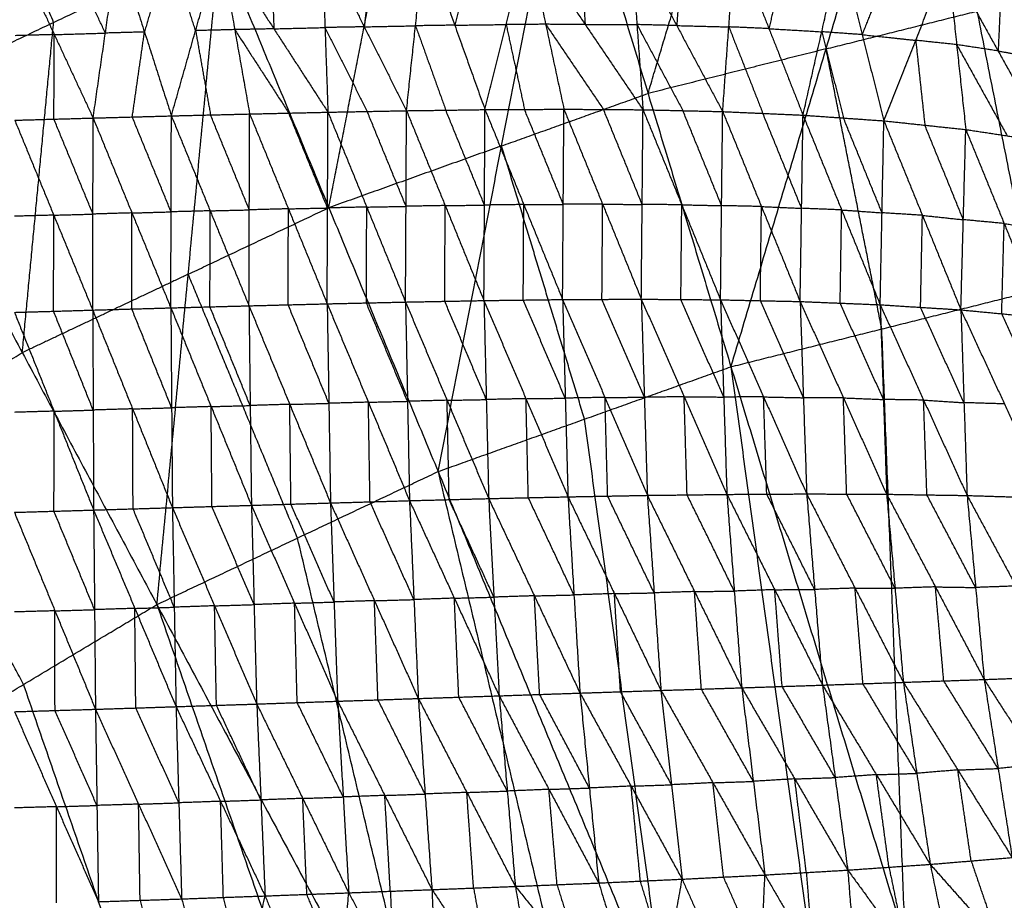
# Model space of a CAD drawing. Header units: millimetres. Extents: x -106 to 110, y -96 to 120.
# Tile 742 of 1020: x -20 to -7, y 46 to 58. Entities that reach past the tile are written whole.
import ezdxf

# ---------------------------------------------------------------- set-up
doc = ezdxf.new("R2010")
doc.units = ezdxf.units.MM
doc.header["$MEASUREMENT"] = 0
doc.layers.add('Default', color=7, linetype='Continuous', true_color=0x000000)

msp = doc.modelspace()

# ---------------------------------------------------------------- linework, layer by layer
at = {"layer": 'Default'}
for points in [[(-10.64, 53.028, 3.809), (-9.352, 57.333, 3.835), (-8.063, 61.637, 3.861)], [(-8.063, 61.637, 3.861), (-7.309, 57.844, 3.835), (-6.554, 54.052, 3.809)], [(-19.813, 57.692, 3.861), (-20.61, 59.617, 3.884), (-21.407, 61.542, 3.907)], [(-11.763, 56.729, 3.835), (-11.118, 58.881, 3.848), (-10.474, 61.033, 3.861)], [(-14.606, 51.609, 3.809), (-13.746, 56.019, 3.835), (-12.885, 60.429, 3.861)], [(-12.885, 60.429, 3.861), (-11.763, 56.729, 3.835), (-10.64, 53.028, 3.809)], [(-16.086, 55.182, 3.835), (-15.656, 57.387, 3.848), (-15.225, 59.592, 3.861)], [(-14.093, 58.807, 0.123), (-14.237, 58.23, -0.357), (-14.38, 57.654, -0.837)], [(-13.971, 56.511, -1.798), (-13.684, 57.663, -0.838), (-13.397, 58.816, 0.122)], [(-13.397, 58.816, 0.122), (-13.15, 57.666, -0.834), (-12.902, 56.516, -1.791)], [(-13.397, 58.816, 0.122), (-12.614, 57.663, -0.828), (-11.831, 56.509, -1.777)], [(-12.697, 58.815, 0.12), (-12.655, 58.239, -0.354), (-12.614, 57.663, -0.828)], [(-11.996, 58.814, 0.119), (-11.913, 57.662, -0.829), (-11.831, 56.509, -1.777)], [(-11.996, 58.814, 0.119), (-11.374, 57.649, -0.819), (-10.752, 56.484, -1.756)], [(-22.059, 56.629, 3.861), (-19.813, 57.692, 3.861), (-17.566, 58.754, 3.861)], [(-19.112, 57.547, -0.827), (-19.375, 58.112, -0.344), (-19.638, 58.677, 0.14)], [(-19.278, 56.397, -1.791), (-19.112, 57.547, -0.827), (-18.947, 58.697, 0.137)], [(-18.947, 58.697, 0.137), (-18.582, 57.562, -0.829), (-18.218, 56.426, -1.795)], [(-18.254, 58.716, 0.135), (-18.418, 58.139, -0.347), (-18.582, 57.562, -0.829)], [(-18.414, 49.808, 3.809), (-17.99, 54.281, 3.835), (-17.566, 58.754, 3.861)], [(-17.89, 57.58, -0.831), (-18.072, 58.148, -0.348), (-18.254, 58.716, 0.135)], [(-18.218, 56.426, -1.795), (-17.89, 57.58, -0.831), (-17.562, 58.735, 0.133)], [(-17.566, 58.754, 3.861), (-16.086, 55.182, 3.835), (-14.606, 51.609, 3.809)], [(-17.562, 58.735, 0.133), (-17.36, 57.594, -0.833), (-17.158, 56.452, -1.799)], [(-17.562, 58.735, 0.133), (-16.83, 57.605, -0.834), (-16.098, 56.476, -1.801)], [(-16.869, 58.752, 0.131), (-16.85, 58.179, -0.352), (-16.83, 57.605, -0.834)], [(-16.177, 58.769, 0.129), (-16.138, 57.622, -0.836), (-16.098, 56.476, -1.801)], [(-16.177, 58.769, 0.129), (-15.606, 57.632, -0.836), (-15.034, 56.496, -1.801)], [(-15.483, 58.783, 0.127), (-15.544, 58.208, -0.355), (-15.606, 57.632, -0.836)], [(-15.034, 56.496, -1.801), (-14.912, 57.646, -0.838), (-14.79, 58.797, 0.125)], [(-14.79, 58.797, 0.125), (-14.38, 57.654, -0.837), (-13.971, 56.511, -1.798)], [(-11.291, 58.796, 0.117), (-11.333, 58.223, -0.351), (-11.374, 57.649, -0.819)], [(-10.752, 56.484, -1.756), (-10.669, 57.631, -0.82), (-10.586, 58.778, 0.116)], [(-10.586, 58.778, 0.116), (-10.125, 57.607, -0.805), (-9.664, 56.436, -1.726)], [(-9.871, 58.736, 0.114), (-9.998, 58.171, -0.345), (-10.125, 57.607, -0.805)], [(-9.664, 56.436, -1.726), (-9.41, 57.565, -0.806), (-9.157, 58.694, 0.113)], [(-9.157, 58.694, 0.113), (-8.863, 57.526, -0.787), (-8.569, 56.359, -1.686)], [(-20.329, 58.657, 0.143), (-19.804, 57.527, -0.824), (-19.278, 56.397, -1.791)], [(-8.432, 58.616, 0.111), (-8.647, 58.071, -0.338), (-8.863, 57.526, -0.787)], [(-8.569, 56.359, -1.686), (-8.138, 57.449, -0.788), (-7.707, 58.539, 0.109)], [(-7.707, 58.539, 0.109), (-7.583, 57.39, -0.763), (-7.46, 56.241, -1.635)], [(-7.707, 58.539, 0.109), (-7.022, 57.305, -0.733), (-6.338, 56.071, -1.575)], [(-6.97, 58.41, 0.108), (-6.996, 57.857, -0.313), (-7.022, 57.305, -0.733)], [(-9.352, 57.333, 3.835), (-8.33, 57.588, 3.835), (-7.309, 57.844, 3.835)], [(-20.237, 53.219, 3.835), (-20.025, 55.455, 3.848), (-19.813, 57.692, 3.861)], [(-16.83, 57.605, -0.834), (-17.095, 57.599, -0.834), (-17.36, 57.594, -0.833)], [(-16.83, 57.605, -0.834), (-16.484, 57.614, -0.835), (-16.138, 57.622, -0.836)], [(-15.606, 57.632, -0.836), (-15.872, 57.627, -0.836), (-16.138, 57.622, -0.836)], [(-16.138, 57.622, -0.836), (-15.852, 57.054, -1.319), (-15.566, 56.486, -1.801)], [(-15.606, 57.632, -0.836), (-15.259, 57.639, -0.837), (-14.912, 57.646, -0.838)], [(-14.38, 57.654, -0.837), (-14.646, 57.65, -0.837), (-14.912, 57.646, -0.838)], [(-14.912, 57.646, -0.838), (-14.707, 57.075, -1.319), (-14.502, 56.503, -1.8)], [(-14.38, 57.654, -0.837), (-14.032, 57.659, -0.837), (-13.684, 57.663, -0.838)], [(-13.15, 57.666, -0.834), (-13.417, 57.665, -0.836), (-13.684, 57.663, -0.838)], [(-13.684, 57.663, -0.838), (-13.56, 57.088, -1.316), (-13.436, 56.513, -1.794)], [(-13.15, 57.666, -0.834), (-12.758, 57.09, -1.309), (-12.366, 56.513, -1.784)], [(-12.614, 57.663, -0.828), (-12.882, 57.664, -0.831), (-13.15, 57.666, -0.834)], [(-12.614, 57.663, -0.828), (-12.264, 57.662, -0.828), (-11.913, 57.662, -0.829)], [(-11.913, 57.662, -0.829), (-11.602, 57.079, -1.298), (-11.291, 56.497, -1.766)], [(-11.374, 57.649, -0.819), (-11.644, 57.655, -0.824), (-11.913, 57.662, -0.829)], [(-11.374, 57.649, -0.819), (-11.022, 57.64, -0.819), (-10.669, 57.631, -0.82)], [(-10.669, 57.631, -0.82), (-10.438, 57.046, -1.28), (-10.208, 56.46, -1.741)], [(-10.125, 57.607, -0.805), (-10.397, 57.619, -0.812), (-10.669, 57.631, -0.82)], [(-10.125, 57.607, -0.805), (-9.767, 57.586, -0.806), (-9.41, 57.565, -0.806)], [(-19.804, 57.527, -0.824), (-20.069, 57.52, -0.824), (-20.334, 57.512, -0.823)], [(-19.809, 56.382, -1.79), (-19.806, 56.955, -1.307), (-19.804, 57.527, -0.824)], [(-19.804, 57.527, -0.824), (-19.458, 57.537, -0.826), (-19.112, 57.547, -0.827)], [(-18.582, 57.562, -0.829), (-18.847, 57.554, -0.828), (-19.112, 57.547, -0.827)], [(-18.748, 56.411, -1.793), (-18.665, 56.986, -1.311), (-18.582, 57.562, -0.829)], [(-17.36, 57.594, -0.833), (-17.625, 57.587, -0.832), (-17.89, 57.58, -0.831)], [(-17.89, 57.58, -0.831), (-17.789, 57.01, -1.314), (-17.688, 56.439, -1.797)], [(-17.36, 57.594, -0.833), (-16.994, 57.029, -1.316), (-16.628, 56.464, -1.8)], [(-9.41, 57.565, -0.806), (-9.263, 56.981, -1.256), (-9.116, 56.397, -1.706)], [(-8.863, 57.526, -0.787), (-9.137, 57.545, -0.797), (-9.41, 57.565, -0.806)], [(-8.863, 57.526, -0.787), (-8.501, 57.488, -0.787), (-8.138, 57.449, -0.788)], [(-8.138, 57.449, -0.788), (-8.076, 56.874, -1.224), (-8.014, 56.3, -1.661)], [(-7.583, 57.39, -0.763), (-7.861, 57.42, -0.776), (-8.138, 57.449, -0.788)], [(-7.583, 57.39, -0.763), (-7.241, 56.773, -1.184), (-6.899, 56.156, -1.605)], [(-7.022, 57.305, -0.733), (-7.303, 57.348, -0.748), (-7.583, 57.39, -0.763)], [(-9.352, 57.333, 3.835), (-10.557, 57.031, 3.835), (-11.763, 56.729, 3.835)], [(-8.597, 53.54, 3.809), (-8.974, 55.436, 3.822), (-9.352, 57.333, 3.835)], [(-7.022, 57.305, -0.733), (-6.654, 57.24, -0.734), (-6.285, 57.176, -0.735)], [(-13.746, 56.019, 3.835), (-12.754, 56.374, 3.835), (-11.763, 56.729, 3.835)], [(-22.059, 56.629, 3.861), (-20.237, 53.219, 3.835), (-18.414, 49.808, 3.809)], [(-19.278, 56.397, -1.791), (-18.748, 56.411, -1.793), (-18.218, 56.426, -1.795)], [(-18.222, 55.126, -2.303), (-18.485, 55.769, -2.048), (-18.748, 56.411, -1.793)], [(-18.225, 53.826, -2.811), (-18.222, 55.126, -2.303), (-18.218, 56.426, -1.795)], [(-18.218, 56.426, -1.795), (-17.688, 56.439, -1.797), (-17.158, 56.452, -1.799)], [(-18.218, 56.426, -1.795), (-17.693, 55.14, -2.306), (-17.167, 53.854, -2.817)], [(-17.163, 55.153, -2.308), (-17.425, 55.796, -2.052), (-17.688, 56.439, -1.797)], [(-17.167, 53.854, -2.817), (-17.163, 55.153, -2.308), (-17.158, 56.452, -1.799)], [(-17.158, 56.452, -1.799), (-16.628, 56.464, -1.8), (-16.098, 56.476, -1.801)], [(-17.158, 56.452, -1.799), (-16.633, 55.167, -2.31), (-16.108, 53.881, -2.822)], [(-16.103, 55.179, -2.311), (-16.366, 55.821, -2.056), (-16.628, 56.464, -1.8)], [(-16.108, 53.881, -2.822), (-16.103, 55.179, -2.311), (-16.098, 56.476, -1.801)], [(-16.098, 56.476, -1.801), (-15.566, 56.486, -1.801), (-15.034, 56.496, -1.801)], [(-16.098, 56.476, -1.801), (-15.572, 55.191, -2.313), (-15.047, 53.905, -2.824)], [(-15.04, 55.201, -2.313), (-15.303, 55.843, -2.057), (-15.566, 56.486, -1.801)], [(-15.047, 53.905, -2.824), (-15.04, 55.201, -2.313), (-15.034, 56.496, -1.801)], [(-15.034, 56.496, -1.801), (-14.502, 56.503, -1.8), (-13.971, 56.511, -1.798)], [(-15.034, 56.496, -1.801), (-14.51, 55.211, -2.312), (-13.985, 53.925, -2.822)], [(-13.978, 55.218, -2.31), (-14.24, 55.861, -2.055), (-14.502, 56.503, -1.8)], [(-13.985, 53.925, -2.822), (-13.978, 55.218, -2.31), (-13.971, 56.511, -1.798)], [(-13.971, 56.511, -1.798), (-13.436, 56.513, -1.794), (-12.902, 56.516, -1.791)], [(-13.971, 56.511, -1.798), (-13.446, 55.225, -2.306), (-12.92, 53.939, -2.813)], [(-12.911, 55.228, -2.302), (-13.174, 55.871, -2.048), (-13.436, 56.513, -1.794)], [(-12.92, 53.939, -2.813), (-12.911, 55.228, -2.302), (-12.902, 56.516, -1.791)], [(-12.902, 56.516, -1.791), (-12.378, 55.23, -2.293), (-11.854, 53.943, -2.796)], [(-12.902, 56.516, -1.791), (-12.366, 56.513, -1.784), (-11.831, 56.509, -1.777)], [(-11.842, 55.226, -2.286), (-12.104, 55.869, -2.035), (-12.366, 56.513, -1.784)], [(-11.854, 53.943, -2.796), (-11.842, 55.226, -2.286), (-11.831, 56.509, -1.777)], [(-11.831, 56.509, -1.777), (-11.306, 55.222, -2.272), (-10.781, 53.935, -2.767)], [(-11.831, 56.509, -1.777), (-11.291, 56.497, -1.766), (-10.752, 56.484, -1.756)], [(-10.767, 55.21, -2.261), (-11.029, 55.853, -2.014), (-11.291, 56.497, -1.766)], [(-10.781, 53.935, -2.767), (-10.767, 55.21, -2.261), (-10.752, 56.484, -1.756)], [(-10.752, 56.484, -1.756), (-10.227, 55.198, -2.24), (-9.703, 53.912, -2.724)], [(-10.752, 56.484, -1.756), (-10.208, 56.46, -1.741), (-9.664, 56.436, -1.726)], [(-9.683, 55.174, -2.225), (-9.946, 55.817, -1.983), (-10.208, 56.46, -1.741)], [(-9.703, 53.912, -2.724), (-9.683, 55.174, -2.225), (-9.664, 56.436, -1.726)], [(-9.664, 56.436, -1.726), (-9.141, 55.152, -2.196), (-8.619, 53.868, -2.666)], [(-9.664, 56.436, -1.726), (-9.116, 56.397, -1.706), (-8.569, 56.359, -1.686)], [(-20.339, 56.367, -1.788), (-19.809, 56.382, -1.79), (-19.278, 56.397, -1.791)], [(-20.339, 56.367, -1.788), (-19.811, 55.081, -2.297), (-19.283, 53.796, -2.806)], [(-19.28, 55.096, -2.299), (-19.544, 55.739, -2.044), (-19.809, 56.382, -1.79)], [(-19.283, 53.796, -2.806), (-19.28, 55.096, -2.299), (-19.278, 56.397, -1.791)], [(-19.278, 56.397, -1.791), (-18.752, 55.111, -2.301), (-18.225, 53.826, -2.811)], [(-8.594, 55.113, -2.176), (-8.855, 55.755, -1.941), (-9.116, 56.397, -1.706)], [(-8.619, 53.868, -2.666), (-8.594, 55.113, -2.176), (-8.569, 56.359, -1.686)], [(-8.569, 56.359, -1.686), (-8.047, 55.079, -2.139), (-7.526, 53.799, -2.592)], [(-8.569, 56.359, -1.686), (-8.014, 56.3, -1.661), (-7.46, 56.241, -1.635)], [(-7.493, 55.02, -2.114), (-7.754, 55.66, -1.887), (-8.014, 56.3, -1.661)], [(-7.526, 53.799, -2.592), (-7.493, 55.02, -2.114), (-7.46, 56.241, -1.635)], [(-7.46, 56.241, -1.635), (-6.94, 54.968, -2.068), (-6.421, 53.694, -2.501)], [(-7.46, 56.241, -1.635), (-6.899, 56.156, -1.605), (-6.338, 56.071, -1.575)], [(-13.746, 56.019, 3.835), (-14.916, 55.6, 3.835), (-16.086, 55.182, 3.835)], [(-12.623, 52.319, 3.809), (-13.184, 54.169, 3.822), (-13.746, 56.019, 3.835)], [(-14.51, 55.211, -2.312), (-14.775, 55.206, -2.312), (-15.04, 55.201, -2.313)], [(-14.516, 53.915, -2.823), (-14.513, 54.563, -2.567), (-14.51, 55.211, -2.312)], [(-14.51, 55.211, -2.312), (-14.244, 55.214, -2.311), (-13.978, 55.218, -2.31)], [(-13.446, 55.225, -2.306), (-13.712, 55.221, -2.308), (-13.978, 55.218, -2.31)], [(-13.453, 53.932, -2.818), (-13.449, 54.578, -2.562), (-13.446, 55.225, -2.306)], [(-13.446, 55.225, -2.306), (-13.178, 55.226, -2.304), (-12.911, 55.228, -2.302)], [(-12.378, 55.23, -2.293), (-12.645, 55.229, -2.298), (-12.911, 55.228, -2.302)], [(-12.387, 53.941, -2.805), (-12.382, 54.585, -2.549), (-12.378, 55.23, -2.293)], [(-12.378, 55.23, -2.293), (-12.11, 55.228, -2.29), (-11.842, 55.226, -2.286)], [(-11.306, 55.222, -2.272), (-11.574, 55.224, -2.279), (-11.842, 55.226, -2.286)], [(-11.318, 53.939, -2.781), (-11.312, 54.581, -2.527), (-11.306, 55.222, -2.272)], [(-11.306, 55.222, -2.272), (-11.036, 55.216, -2.267), (-10.767, 55.21, -2.261)], [(-10.227, 55.198, -2.24), (-10.497, 55.204, -2.251), (-10.767, 55.21, -2.261)], [(-19.811, 55.081, -2.297), (-20.076, 55.074, -2.297), (-20.341, 55.066, -2.296)], [(-19.813, 53.78, -2.805), (-19.812, 54.431, -2.551), (-19.811, 55.081, -2.297)], [(-19.811, 55.081, -2.297), (-19.546, 55.089, -2.298), (-19.28, 55.096, -2.299)], [(-18.752, 55.111, -2.301), (-19.016, 55.104, -2.3), (-19.28, 55.096, -2.299)], [(-18.754, 53.811, -2.808), (-18.753, 54.461, -2.555), (-18.752, 55.111, -2.301)], [(-18.752, 55.111, -2.301), (-18.487, 55.119, -2.302), (-18.222, 55.126, -2.303)], [(-17.693, 55.14, -2.306), (-17.957, 55.133, -2.304), (-18.222, 55.126, -2.303)], [(-17.99, 54.281, 3.835), (-17.038, 54.732, 3.835), (-16.086, 55.182, 3.835)], [(-17.696, 53.84, -2.814), (-17.694, 54.49, -2.56), (-17.693, 55.14, -2.306)], [(-17.693, 55.14, -2.306), (-17.428, 55.147, -2.307), (-17.163, 55.153, -2.308)], [(-16.633, 55.167, -2.31), (-16.898, 55.16, -2.309), (-17.163, 55.153, -2.308)], [(-16.637, 53.868, -2.819), (-16.635, 54.517, -2.565), (-16.633, 55.167, -2.31)], [(-16.633, 55.167, -2.31), (-16.368, 55.173, -2.311), (-16.103, 55.179, -2.311)], [(-15.572, 55.191, -2.313), (-15.838, 55.185, -2.312), (-16.103, 55.179, -2.311)], [(-15.577, 53.893, -2.823), (-15.575, 54.542, -2.568), (-15.572, 55.191, -2.313)], [(-15.572, 55.191, -2.313), (-15.306, 55.196, -2.313), (-15.04, 55.201, -2.313)], [(-10.242, 53.923, -2.746), (-10.235, 54.561, -2.493), (-10.227, 55.198, -2.24)], [(-10.227, 55.198, -2.24), (-9.955, 55.186, -2.232), (-9.683, 55.174, -2.225)], [(-9.141, 55.152, -2.196), (-9.412, 55.163, -2.21), (-9.683, 55.174, -2.225)], [(-9.161, 53.89, -2.695), (-9.151, 54.521, -2.446), (-9.141, 55.152, -2.196)], [(-9.141, 55.152, -2.196), (-8.868, 55.133, -2.186), (-8.594, 55.113, -2.176)], [(-8.047, 55.079, -2.139), (-8.321, 55.096, -2.157), (-8.594, 55.113, -2.176)], [(-8.072, 53.833, -2.629), (-8.06, 54.456, -2.384), (-8.047, 55.079, -2.139)], [(-8.047, 55.079, -2.139), (-7.77, 55.049, -2.126), (-7.493, 55.02, -2.114)], [(-6.94, 54.968, -2.068), (-7.217, 54.994, -2.091), (-7.493, 55.02, -2.114)], [(-6.973, 53.746, -2.546), (-6.957, 54.357, -2.307), (-6.94, 54.968, -2.068)], [(-6.94, 54.968, -2.068), (-6.66, 54.925, -2.053), (-6.379, 54.883, -2.038)], [(-17.99, 54.281, 3.835), (-19.113, 53.75, 3.835), (-20.237, 53.219, 3.835)], [(-16.51, 50.709, 3.809), (-17.25, 52.495, 3.822), (-17.99, 54.281, 3.835)], [(-10.64, 53.028, 3.809), (-8.597, 53.54, 3.809), (-6.554, 54.052, 3.809)], [(-17.167, 53.854, -2.817), (-16.637, 53.868, -2.819), (-16.108, 53.881, -2.822)], [(-16.108, 53.881, -2.822), (-15.577, 53.893, -2.823), (-15.047, 53.905, -2.824)], [(-16.108, 53.881, -2.822), (-16.085, 52.533, -2.944), (-16.063, 51.184, -3.067)], [(-16.108, 53.881, -2.822), (-15.55, 52.548, -2.947), (-14.993, 51.215, -3.072)], [(-15.02, 52.56, -2.948), (-15.298, 53.227, -2.886), (-15.577, 53.893, -2.823)], [(-15.047, 53.905, -2.824), (-14.516, 53.915, -2.823), (-13.985, 53.925, -2.822)], [(-15.047, 53.905, -2.824), (-15.02, 52.56, -2.948), (-14.993, 51.215, -3.072)], [(-15.047, 53.905, -2.824), (-14.484, 52.574, -2.949), (-13.921, 51.243, -3.073)], [(-13.953, 52.584, -2.948), (-14.234, 53.25, -2.885), (-14.516, 53.915, -2.823)], [(-13.985, 53.925, -2.822), (-13.453, 53.932, -2.818), (-12.92, 53.939, -2.813)], [(-13.985, 53.925, -2.822), (-13.953, 52.584, -2.948), (-13.921, 51.243, -3.073)], [(-13.985, 53.925, -2.822), (-13.416, 52.596, -2.945), (-12.847, 51.267, -3.067)], [(-12.884, 52.603, -2.94), (-13.168, 53.267, -2.879), (-13.453, 53.932, -2.818)], [(-12.92, 53.939, -2.813), (-12.387, 53.941, -2.805), (-11.854, 53.943, -2.796)], [(-12.92, 53.939, -2.813), (-12.884, 52.603, -2.94), (-12.847, 51.267, -3.067)], [(-12.92, 53.939, -2.813), (-12.346, 52.613, -2.933), (-11.772, 51.287, -3.052)], [(-11.813, 52.615, -2.924), (-12.1, 53.278, -2.864), (-12.387, 53.941, -2.805)], [(-11.854, 53.943, -2.796), (-11.813, 52.615, -2.924), (-11.772, 51.287, -3.052)], [(-11.854, 53.943, -2.796), (-11.318, 53.939, -2.781), (-10.781, 53.935, -2.767)], [(-11.854, 53.943, -2.796), (-11.274, 52.622, -2.91), (-10.695, 51.3, -3.024)], [(-10.738, 52.618, -2.895), (-11.028, 53.278, -2.838), (-11.318, 53.939, -2.781)], [(-10.781, 53.935, -2.767), (-10.738, 52.618, -2.895), (-10.695, 51.3, -3.024)], [(-10.781, 53.935, -2.767), (-10.242, 53.923, -2.746), (-9.703, 53.912, -2.724)], [(-10.781, 53.935, -2.767), (-10.198, 52.62, -2.874), (-9.614, 51.306, -2.98)], [(-9.659, 52.609, -2.852), (-9.95, 53.266, -2.799), (-10.242, 53.923, -2.746)], [(-9.703, 53.912, -2.724), (-9.659, 52.609, -2.852), (-9.614, 51.306, -2.98)], [(-9.703, 53.912, -2.724), (-9.161, 53.89, -2.695), (-8.619, 53.868, -2.666)], [(-9.703, 53.912, -2.724), (-9.117, 52.607, -2.822), (-8.531, 51.302, -2.92)], [(-8.575, 52.585, -2.793), (-8.868, 53.237, -2.744), (-9.161, 53.89, -2.695)], [(-20.343, 53.765, -2.804), (-19.813, 53.78, -2.805), (-19.283, 53.796, -2.806)], [(-20.343, 53.765, -2.804), (-19.807, 52.426, -2.926), (-19.271, 51.088, -3.047)], [(-19.277, 52.442, -2.927), (-19.545, 53.111, -2.866), (-19.813, 53.78, -2.805)], [(-19.283, 53.796, -2.806), (-18.754, 53.811, -2.808), (-18.225, 53.826, -2.811)], [(-19.283, 53.796, -2.806), (-19.277, 52.442, -2.927), (-19.271, 51.088, -3.047)], [(-19.283, 53.796, -2.806), (-18.743, 52.458, -2.929), (-18.204, 51.12, -3.052)], [(-18.215, 52.473, -2.932), (-18.484, 53.142, -2.87), (-18.754, 53.811, -2.808)], [(-18.225, 53.826, -2.811), (-17.696, 53.84, -2.814), (-17.167, 53.854, -2.817)], [(-18.225, 53.826, -2.811), (-18.215, 52.473, -2.932), (-18.204, 51.12, -3.052)], [(-18.225, 53.826, -2.811), (-17.68, 52.489, -2.935), (-17.134, 51.152, -3.06)], [(-17.151, 52.503, -2.938), (-17.423, 53.172, -2.876), (-17.696, 53.84, -2.814)], [(-17.167, 53.854, -2.817), (-17.151, 52.503, -2.938), (-17.134, 51.152, -3.06)], [(-17.167, 53.854, -2.817), (-16.615, 52.519, -2.942), (-16.063, 51.184, -3.067)], [(-16.085, 52.533, -2.944), (-16.361, 53.2, -2.882), (-16.637, 53.868, -2.819)], [(-8.619, 53.868, -2.666), (-8.575, 52.585, -2.793), (-8.531, 51.302, -2.92)], [(-8.619, 53.868, -2.666), (-8.072, 53.833, -2.629), (-7.526, 53.799, -2.592)], [(-8.619, 53.868, -2.666), (-8.031, 52.577, -2.754), (-7.442, 51.285, -2.842)], [(-7.484, 52.542, -2.717), (-7.778, 53.188, -2.673), (-8.072, 53.833, -2.629)], [(-7.526, 53.799, -2.592), (-7.484, 52.542, -2.717), (-7.442, 51.285, -2.842)], [(-7.526, 53.799, -2.592), (-6.973, 53.746, -2.546), (-6.421, 53.694, -2.501)], [(-7.526, 53.799, -2.592), (-6.936, 52.525, -2.669), (-6.347, 51.251, -2.746)], [(-6.384, 52.473, -2.623), (-6.679, 53.109, -2.585), (-6.973, 53.746, -2.546)], [(-8.279, 45.245, 3.779), (-8.438, 49.393, 3.794), (-8.597, 53.54, 3.809)], [(-22.043, 52.136, 3.835), (-21.14, 52.677, 3.835), (-20.237, 53.219, 3.835)], [(-14.606, 51.609, 3.809), (-12.623, 52.319, 3.809), (-10.64, 53.028, 3.809)], [(-10.64, 53.028, 3.809), (-9.511, 44.805, 3.779), (-8.381, 36.581, 3.749)], [(-10.64, 53.028, 3.809), (-8.279, 45.245, 3.779), (-5.918, 37.463, 3.749)], [(-15.55, 52.548, -2.947), (-15.818, 52.54, -2.946), (-16.085, 52.533, -2.944)], [(-15.55, 52.548, -2.947), (-15.285, 52.554, -2.948), (-15.02, 52.56, -2.948)], [(-15.528, 51.199, -3.07), (-15.539, 51.874, -3.008), (-15.55, 52.548, -2.947)], [(-14.484, 52.574, -2.949), (-14.752, 52.567, -2.948), (-15.02, 52.56, -2.948)], [(-14.484, 52.574, -2.949), (-14.218, 52.579, -2.948), (-13.953, 52.584, -2.948)], [(-14.457, 51.229, -3.073), (-14.47, 51.901, -3.011), (-14.484, 52.574, -2.949)], [(-13.416, 52.596, -2.945), (-13.685, 52.59, -2.946), (-13.953, 52.584, -2.948)], [(-13.416, 52.596, -2.945), (-13.15, 52.599, -2.942), (-12.884, 52.603, -2.94)], [(-13.384, 51.255, -3.07), (-13.4, 51.925, -3.007), (-13.416, 52.596, -2.945)], [(-12.346, 52.613, -2.933), (-12.615, 52.608, -2.936), (-12.884, 52.603, -2.94)], [(-12.346, 52.613, -2.933), (-12.08, 52.614, -2.928), (-11.813, 52.615, -2.924)], [(-12.31, 51.277, -3.059), (-12.328, 51.945, -2.996), (-12.346, 52.613, -2.933)], [(-11.274, 52.622, -2.91), (-11.544, 52.618, -2.917), (-11.813, 52.615, -2.924)], [(-11.234, 51.293, -3.038), (-11.254, 51.957, -2.974), (-11.274, 52.622, -2.91)], [(-11.274, 52.622, -2.91), (-11.006, 52.62, -2.902), (-10.738, 52.618, -2.895)], [(-10.198, 52.62, -2.874), (-10.468, 52.619, -2.884), (-10.738, 52.618, -2.895)], [(-10.155, 51.303, -3.002), (-10.176, 51.962, -2.938), (-10.198, 52.62, -2.874)], [(-10.198, 52.62, -2.874), (-9.928, 52.614, -2.863), (-9.659, 52.609, -2.852)], [(-9.117, 52.607, -2.822), (-9.388, 52.608, -2.837), (-9.659, 52.609, -2.852)], [(-9.073, 51.304, -2.95), (-9.095, 51.955, -2.886), (-9.117, 52.607, -2.822)], [(-9.117, 52.607, -2.822), (-8.846, 52.596, -2.808), (-8.575, 52.585, -2.793)], [(-8.031, 52.577, -2.754), (-8.303, 52.581, -2.774), (-8.575, 52.585, -2.793)], [(-7.986, 51.293, -2.881), (-8.009, 51.935, -2.818), (-8.031, 52.577, -2.754)], [(-8.031, 52.577, -2.754), (-7.757, 52.559, -2.735), (-7.484, 52.542, -2.717)], [(-6.936, 52.525, -2.669), (-7.21, 52.533, -2.693), (-7.484, 52.542, -2.717)], [(-19.807, 52.426, -2.926), (-20.075, 52.419, -2.925), (-20.344, 52.411, -2.925)], [(-19.808, 51.072, -3.046), (-19.807, 51.749, -2.986), (-19.807, 52.426, -2.926)], [(-19.807, 52.426, -2.926), (-19.542, 52.434, -2.926), (-19.277, 52.442, -2.927)], [(-18.743, 52.458, -2.929), (-19.01, 52.45, -2.928), (-19.277, 52.442, -2.927)], [(-18.743, 52.458, -2.929), (-18.479, 52.465, -2.93), (-18.215, 52.473, -2.932)], [(-18.737, 51.104, -3.05), (-18.74, 51.781, -2.989), (-18.743, 52.458, -2.929)], [(-17.68, 52.489, -2.935), (-17.947, 52.481, -2.934), (-18.215, 52.473, -2.932)], [(-17.68, 52.489, -2.935), (-17.415, 52.496, -2.937), (-17.151, 52.503, -2.938)], [(-17.669, 51.136, -3.056), (-17.674, 51.813, -2.996), (-17.68, 52.489, -2.935)], [(-16.615, 52.519, -2.942), (-16.883, 52.511, -2.94), (-17.151, 52.503, -2.938)], [(-16.615, 52.519, -2.942), (-16.35, 52.526, -2.943), (-16.085, 52.533, -2.944)], [(-16.599, 51.168, -3.064), (-16.607, 51.844, -3.003), (-16.615, 52.519, -2.942)], [(-11.494, 44.095, 3.779), (-12.058, 48.207, 3.794), (-12.623, 52.319, 3.809)], [(-20.22, 48.726, 3.809), (-21.131, 50.431, 3.822), (-22.043, 52.136, 3.835)], [(-18.414, 49.808, 3.809), (-16.51, 50.709, 3.809), (-14.606, 51.609, 3.809)], [(-14.606, 51.609, 3.809), (-12.676, 43.536, 3.779), (-10.746, 35.463, 3.749)], [(-14.606, 51.609, 3.809), (-11.494, 44.095, 3.779), (-8.381, 36.581, 3.749)], [(-16.063, 51.184, -3.067), (-15.528, 51.199, -3.07), (-14.993, 51.215, -3.072)], [(-14.993, 51.215, -3.072), (-14.457, 51.229, -3.073), (-13.921, 51.243, -3.073)], [(-14.993, 51.215, -3.072), (-14.933, 49.875, -2.925), (-14.874, 48.536, -2.778)], [(-14.993, 51.215, -3.072), (-14.386, 49.894, -2.925), (-13.779, 48.572, -2.778)], [(-13.85, 49.908, -2.925), (-14.153, 50.568, -2.999), (-14.457, 51.229, -3.073)], [(-13.921, 51.243, -3.073), (-13.384, 51.255, -3.07), (-12.847, 51.267, -3.067)], [(-13.921, 51.243, -3.073), (-13.85, 49.908, -2.925), (-13.779, 48.572, -2.778)], [(-13.921, 51.243, -3.073), (-13.302, 49.926, -2.922), (-12.684, 48.609, -2.771)], [(-12.766, 49.938, -2.919), (-13.075, 50.596, -2.994), (-13.384, 51.255, -3.07)], [(-12.847, 51.267, -3.067), (-12.31, 51.277, -3.059), (-11.772, 51.287, -3.052)], [(-12.847, 51.267, -3.067), (-12.766, 49.938, -2.919), (-12.684, 48.609, -2.771)], [(-12.847, 51.267, -3.067), (-12.218, 49.956, -2.911), (-11.588, 48.645, -2.755)], [(-11.68, 49.966, -2.903), (-11.995, 50.621, -2.981), (-12.31, 51.277, -3.059)], [(-11.772, 51.287, -3.052), (-11.234, 51.293, -3.038), (-10.695, 51.3, -3.024)], [(-11.772, 51.287, -3.052), (-11.68, 49.966, -2.903), (-11.588, 48.645, -2.755)], [(-11.772, 51.287, -3.052), (-11.133, 49.984, -2.89), (-10.494, 48.681, -2.728)], [(-10.595, 49.99, -2.876), (-10.914, 50.642, -2.957), (-11.234, 51.293, -3.038)], [(-10.695, 51.3, -3.024), (-10.155, 51.303, -3.002), (-9.614, 51.306, -2.98)], [(-10.695, 51.3, -3.024), (-10.595, 49.99, -2.876), (-10.494, 48.681, -2.728)], [(-10.695, 51.3, -3.024), (-10.047, 50.009, -2.855), (-9.4, 48.717, -2.687)], [(-9.507, 50.012, -2.834), (-9.831, 50.657, -2.918), (-10.155, 51.303, -3.002)], [(-9.614, 51.306, -2.98), (-9.507, 50.012, -2.834), (-9.4, 48.717, -2.687)], [(-9.614, 51.306, -2.98), (-9.073, 51.304, -2.95), (-8.531, 51.302, -2.92)], [(-9.614, 51.306, -2.98), (-8.96, 50.03, -2.806), (-8.305, 48.755, -2.631)], [(-8.418, 50.028, -2.776), (-8.745, 50.666, -2.863), (-9.073, 51.304, -2.95)], [(-8.531, 51.302, -2.92), (-8.418, 50.028, -2.776), (-8.305, 48.755, -2.631)], [(-8.531, 51.302, -2.92), (-7.986, 51.293, -2.881), (-7.442, 51.285, -2.842)], [(-8.531, 51.302, -2.92), (-7.871, 50.047, -2.74), (-7.211, 48.793, -2.559)], [(-7.327, 50.039, -2.701), (-7.657, 50.666, -2.791), (-7.986, 51.293, -2.881)], [(-7.442, 51.285, -2.842), (-7.327, 50.039, -2.701), (-7.211, 48.793, -2.559)], [(-7.442, 51.285, -2.842), (-6.895, 51.268, -2.794), (-6.347, 51.251, -2.746)], [(-7.442, 51.285, -2.842), (-6.78, 50.058, -2.656), (-6.117, 48.832, -2.471)], [(-20.344, 51.057, -3.046), (-19.808, 51.072, -3.046), (-19.271, 51.088, -3.047)], [(-19.258, 49.739, -2.903), (-19.533, 50.405, -2.974), (-19.808, 51.072, -3.046)], [(-19.271, 51.088, -3.047), (-18.737, 51.104, -3.05), (-18.204, 51.12, -3.052)], [(-19.271, 51.088, -3.047), (-19.258, 49.739, -2.903), (-19.246, 48.39, -2.758)], [(-19.271, 51.088, -3.047), (-18.713, 49.756, -2.905), (-18.155, 48.425, -2.763)], [(-18.179, 49.772, -2.908), (-18.458, 50.438, -2.979), (-18.737, 51.104, -3.05)], [(-18.204, 51.12, -3.052), (-17.669, 51.136, -3.056), (-17.134, 51.152, -3.06)], [(-18.204, 51.12, -3.052), (-18.179, 49.772, -2.908), (-18.155, 48.425, -2.763)], [(-18.204, 51.12, -3.052), (-17.633, 49.791, -2.911), (-17.062, 48.461, -2.769)], [(-17.098, 49.807, -2.915), (-17.383, 50.471, -2.985), (-17.669, 51.136, -3.056)], [(-17.134, 51.152, -3.06), (-16.599, 51.168, -3.064), (-16.063, 51.184, -3.067)], [(-17.134, 51.152, -3.06), (-17.098, 49.807, -2.915), (-17.062, 48.461, -2.769)], [(-17.134, 51.152, -3.06), (-16.55, 49.826, -2.917), (-15.966, 48.499, -2.775)], [(-16.015, 49.842, -2.921), (-16.307, 50.505, -2.992), (-16.599, 51.168, -3.064)], [(-16.063, 51.184, -3.067), (-16.015, 49.842, -2.921), (-15.966, 48.499, -2.775)], [(-16.063, 51.184, -3.067), (-15.468, 49.86, -2.923), (-14.874, 48.536, -2.778)], [(-14.933, 49.875, -2.925), (-15.231, 50.537, -2.998), (-15.528, 51.199, -3.07)], [(-20.344, 51.057, -3.046), (-19.795, 49.723, -2.902), (-19.246, 48.39, -2.758)], [(-14.58, 42.636, 3.779), (-15.545, 46.672, 3.794), (-16.51, 50.709, 3.809)], [(-10.047, 50.009, -2.855), (-10.321, 50, -2.866), (-10.595, 49.99, -2.876)], [(-10.047, 50.009, -2.855), (-9.777, 50.01, -2.845), (-9.507, 50.012, -2.834)], [(-9.947, 48.699, -2.708), (-9.997, 49.354, -2.782), (-10.047, 50.009, -2.855)], [(-8.96, 50.03, -2.806), (-9.233, 50.021, -2.82), (-9.507, 50.012, -2.834)], [(-8.852, 48.736, -2.659), (-8.906, 49.383, -2.733), (-8.96, 50.03, -2.806)], [(-8.96, 50.03, -2.806), (-8.689, 50.029, -2.791), (-8.418, 50.028, -2.776)], [(-7.871, 50.047, -2.74), (-8.144, 50.038, -2.758), (-8.418, 50.028, -2.776)], [(-7.758, 48.774, -2.595), (-7.814, 49.411, -2.668), (-7.871, 50.047, -2.74)], [(-7.871, 50.047, -2.74), (-7.599, 50.043, -2.72), (-7.327, 50.039, -2.701)], [(-6.78, 50.058, -2.656), (-7.053, 50.049, -2.679), (-7.327, 50.039, -2.701)], [(-15.468, 49.86, -2.923), (-15.201, 49.868, -2.924), (-14.933, 49.875, -2.925)], [(-14.386, 49.894, -2.925), (-14.66, 49.884, -2.925), (-14.933, 49.875, -2.925)], [(-14.386, 49.894, -2.925), (-14.118, 49.901, -2.925), (-13.85, 49.908, -2.925)], [(-14.326, 48.554, -2.778), (-14.356, 49.224, -2.851), (-14.386, 49.894, -2.925)], [(-13.302, 49.926, -2.922), (-13.576, 49.917, -2.924), (-13.85, 49.908, -2.925)], [(-13.302, 49.926, -2.922), (-13.034, 49.932, -2.92), (-12.766, 49.938, -2.919)], [(-13.231, 48.591, -2.774), (-13.267, 49.258, -2.848), (-13.302, 49.926, -2.922)], [(-12.218, 49.956, -2.911), (-12.492, 49.947, -2.915), (-12.766, 49.938, -2.919)], [(-12.218, 49.956, -2.911), (-11.949, 49.961, -2.907), (-11.68, 49.966, -2.903)], [(-12.136, 48.627, -2.763), (-12.177, 49.291, -2.837), (-12.218, 49.956, -2.911)], [(-11.133, 49.984, -2.89), (-11.407, 49.975, -2.897), (-11.68, 49.966, -2.903)], [(-11.133, 49.984, -2.89), (-10.864, 49.987, -2.883), (-10.595, 49.99, -2.876)], [(-11.041, 48.663, -2.741), (-11.087, 49.323, -2.816), (-11.133, 49.984, -2.89)], [(-22.026, 47.643, 3.809), (-20.22, 48.726, 3.809), (-18.414, 49.808, 3.809)], [(-19.795, 49.723, -2.902), (-19.527, 49.731, -2.902), (-19.258, 49.739, -2.903)], [(-18.713, 49.756, -2.905), (-18.986, 49.747, -2.904), (-19.258, 49.739, -2.903)], [(-18.713, 49.756, -2.905), (-18.446, 49.764, -2.906), (-18.179, 49.772, -2.908)], [(-18.7, 48.407, -2.761), (-18.707, 49.082, -2.833), (-18.713, 49.756, -2.905)], [(-18.414, 49.808, 3.809), (-15.702, 41.963, 3.779), (-12.99, 34.118, 3.749)], [(-18.414, 49.808, 3.809), (-14.58, 42.636, 3.779), (-10.746, 35.463, 3.749)], [(-17.633, 49.791, -2.911), (-17.906, 49.781, -2.909), (-18.179, 49.772, -2.908)], [(-17.633, 49.791, -2.911), (-17.365, 49.799, -2.913), (-17.098, 49.807, -2.915)], [(-17.608, 48.443, -2.766), (-17.621, 49.117, -2.838), (-17.633, 49.791, -2.911)], [(-16.55, 49.826, -2.917), (-16.824, 49.816, -2.916), (-17.098, 49.807, -2.915)], [(-16.55, 49.826, -2.917), (-16.282, 49.834, -2.919), (-16.015, 49.842, -2.921)], [(-16.514, 48.48, -2.772), (-16.532, 49.153, -2.845), (-16.55, 49.826, -2.917)], [(-15.468, 49.86, -2.923), (-15.741, 49.851, -2.922), (-16.015, 49.842, -2.921)], [(-15.42, 48.517, -2.777), (-15.444, 49.189, -2.85), (-15.468, 49.86, -2.923)], [(-19.795, 49.723, -2.902), (-20.069, 49.715, -2.902), (-20.344, 49.707, -2.901)], [(-19.794, 48.373, -2.758), (-19.795, 49.048, -2.83), (-19.795, 49.723, -2.902)], [(-7.211, 48.793, -2.559), (-6.664, 48.813, -2.515), (-6.117, 48.832, -2.471)], [(-17.508, 40.88, 3.779), (-18.864, 44.803, 3.794), (-20.22, 48.726, 3.809)], [(-11.588, 48.645, -2.755), (-11.041, 48.663, -2.741), (-10.494, 48.681, -2.728)], [(-10.494, 48.681, -2.728), (-9.947, 48.699, -2.708), (-9.4, 48.717, -2.687)], [(-10.494, 48.681, -2.728), (-10.337, 47.413, -2.237), (-10.179, 46.146, -1.747)], [(-10.494, 48.681, -2.728), (-9.776, 47.447, -2.223), (-9.058, 46.212, -1.718)], [(-9.229, 47.465, -2.203), (-9.588, 48.082, -2.455), (-9.947, 48.699, -2.708)], [(-9.4, 48.717, -2.687), (-8.852, 48.736, -2.659), (-8.305, 48.755, -2.631)], [(-9.4, 48.717, -2.687), (-9.229, 47.465, -2.203), (-9.058, 46.212, -1.718)], [(-9.4, 48.717, -2.687), (-8.671, 47.504, -2.184), (-7.942, 46.29, -1.68)], [(-8.123, 47.522, -2.156), (-8.488, 48.129, -2.408), (-8.852, 48.736, -2.659)], [(-8.305, 48.755, -2.631), (-7.758, 48.774, -2.595), (-7.211, 48.793, -2.559)], [(-8.305, 48.755, -2.631), (-8.123, 47.522, -2.156), (-7.942, 46.29, -1.68)], [(-8.305, 48.755, -2.631), (-7.568, 47.568, -2.131), (-6.832, 46.382, -1.631)], [(-7.021, 47.587, -2.095), (-7.39, 48.181, -2.345), (-7.758, 48.774, -2.595)], [(-7.211, 48.793, -2.559), (-7.021, 47.587, -2.095), (-6.832, 46.382, -1.631)], [(-7.211, 48.793, -2.559), (-6.471, 47.642, -2.066), (-5.731, 46.491, -1.572)], [(-14.874, 48.536, -2.778), (-14.326, 48.554, -2.778), (-13.779, 48.572, -2.778)], [(-13.669, 47.282, -2.282), (-13.998, 47.918, -2.53), (-14.326, 48.554, -2.778)], [(-13.779, 48.572, -2.778), (-13.231, 48.591, -2.774), (-12.684, 48.609, -2.771)], [(-13.779, 48.572, -2.778), (-13.669, 47.282, -2.282), (-13.56, 45.991, -1.785)], [(-13.779, 48.572, -2.778), (-13.105, 47.305, -2.278), (-12.431, 46.037, -1.779)], [(-12.557, 47.323, -2.275), (-12.894, 47.957, -2.524), (-13.231, 48.591, -2.774)], [(-12.684, 48.609, -2.771), (-12.136, 48.627, -2.763), (-11.588, 48.645, -2.755)], [(-12.684, 48.609, -2.771), (-12.557, 47.323, -2.275), (-12.431, 46.037, -1.779)], [(-12.684, 48.609, -2.771), (-11.992, 47.349, -2.269), (-11.301, 46.089, -1.767)], [(-11.444, 47.367, -2.261), (-11.79, 47.997, -2.512), (-12.136, 48.627, -2.763)], [(-11.588, 48.645, -2.755), (-11.444, 47.367, -2.261), (-11.301, 46.089, -1.767)], [(-11.588, 48.645, -2.755), (-10.884, 47.395, -2.251), (-10.179, 46.146, -1.747)], [(-10.337, 47.413, -2.237), (-10.689, 48.038, -2.489), (-11.041, 48.663, -2.741)], [(-19.246, 48.39, -2.758), (-18.7, 48.407, -2.761), (-18.155, 48.425, -2.763)], [(-18.117, 47.123, -2.272), (-18.409, 47.765, -2.516), (-18.7, 48.407, -2.761)], [(-18.155, 48.425, -2.763), (-17.608, 48.443, -2.766), (-17.062, 48.461, -2.769)], [(-18.155, 48.425, -2.763), (-18.117, 47.123, -2.272), (-18.079, 45.821, -1.78)], [(-18.155, 48.425, -2.763), (-17.552, 47.143, -2.273), (-16.949, 45.862, -1.784)], [(-17.005, 47.162, -2.276), (-17.307, 47.802, -2.521), (-17.608, 48.443, -2.766)], [(-17.062, 48.461, -2.769), (-16.514, 48.48, -2.772), (-15.966, 48.499, -2.775)], [(-17.062, 48.461, -2.769), (-17.005, 47.162, -2.276), (-16.949, 45.862, -1.784)], [(-17.062, 48.461, -2.769), (-16.439, 47.183, -2.278), (-15.816, 45.904, -1.787)], [(-15.891, 47.202, -2.281), (-16.202, 47.841, -2.526), (-16.514, 48.48, -2.772)], [(-15.966, 48.499, -2.775), (-15.42, 48.517, -2.777), (-14.874, 48.536, -2.778)], [(-15.966, 48.499, -2.775), (-15.891, 47.202, -2.281), (-15.816, 45.904, -1.787)], [(-15.966, 48.499, -2.775), (-15.328, 47.223, -2.281), (-14.69, 45.947, -1.788)], [(-14.782, 47.242, -2.283), (-15.101, 47.88, -2.53), (-15.42, 48.517, -2.777)], [(-14.874, 48.536, -2.778), (-14.782, 47.242, -2.283), (-14.69, 45.947, -1.788)], [(-14.874, 48.536, -2.778), (-14.217, 47.263, -2.282), (-13.56, 45.991, -1.785)], [(-20.343, 48.357, -2.757), (-19.794, 48.373, -2.758), (-19.246, 48.39, -2.758)], [(-20.343, 48.357, -2.757), (-19.775, 47.07, -2.267), (-19.206, 45.784, -1.777)], [(-19.226, 47.087, -2.267), (-19.51, 47.73, -2.512), (-19.794, 48.373, -2.758)], [(-19.246, 48.39, -2.758), (-19.226, 47.087, -2.267), (-19.206, 45.784, -1.777)], [(-19.246, 48.39, -2.758), (-18.662, 47.105, -2.269), (-18.079, 45.821, -1.78)], [(-22.026, 47.643, 3.809), (-18.558, 40.101, 3.779), (-15.091, 32.56, 3.749)], [(-22.026, 47.643, 3.809), (-17.508, 40.88, 3.779), (-12.99, 34.118, 3.749)], [(-6.471, 47.642, -2.066), (-6.746, 47.615, -2.08), (-7.021, 47.587, -2.095)], [(-8.671, 47.504, -2.184), (-8.95, 47.484, -2.193), (-9.229, 47.465, -2.203)], [(-8.671, 47.504, -2.184), (-8.397, 47.513, -2.17), (-8.123, 47.522, -2.156)], [(-8.5, 46.251, -1.699), (-8.585, 46.877, -1.941), (-8.671, 47.504, -2.184)], [(-7.568, 47.568, -2.131), (-7.846, 47.545, -2.144), (-8.123, 47.522, -2.156)], [(-7.568, 47.568, -2.131), (-7.295, 47.578, -2.113), (-7.021, 47.587, -2.095)], [(-7.387, 46.336, -1.656), (-7.477, 46.952, -1.893), (-7.568, 47.568, -2.131)], [(-11.992, 47.349, -2.269), (-12.275, 47.336, -2.272), (-12.557, 47.323, -2.275)], [(-11.992, 47.349, -2.269), (-11.718, 47.358, -2.265), (-11.444, 47.367, -2.261)], [(-11.866, 46.063, -1.773), (-11.929, 46.706, -2.021), (-11.992, 47.349, -2.269)], [(-10.884, 47.395, -2.251), (-11.164, 47.381, -2.256), (-11.444, 47.367, -2.261)], [(-10.884, 47.395, -2.251), (-10.61, 47.404, -2.244), (-10.337, 47.413, -2.237)], [(-10.74, 46.117, -1.757), (-10.812, 46.756, -2.004), (-10.884, 47.395, -2.251)], [(-9.776, 47.447, -2.223), (-10.057, 47.43, -2.23), (-10.337, 47.413, -2.237)], [(-9.776, 47.447, -2.223), (-9.503, 47.456, -2.213), (-9.229, 47.465, -2.203)], [(-9.619, 46.179, -1.733), (-9.698, 46.813, -1.978), (-9.776, 47.447, -2.223)], [(-15.328, 47.223, -2.281), (-15.609, 47.212, -2.281), (-15.891, 47.202, -2.281)], [(-15.328, 47.223, -2.281), (-15.055, 47.232, -2.282), (-14.782, 47.242, -2.283)], [(-15.253, 45.926, -1.787), (-15.29, 46.574, -2.034), (-15.328, 47.223, -2.281)], [(-14.217, 47.263, -2.282), (-14.499, 47.253, -2.282), (-14.782, 47.242, -2.283)], [(-14.217, 47.263, -2.282), (-13.943, 47.273, -2.282), (-13.669, 47.282, -2.282)], [(-14.125, 45.969, -1.787), (-14.171, 46.616, -2.034), (-14.217, 47.263, -2.282)], [(-13.105, 47.305, -2.278), (-13.387, 47.293, -2.28), (-13.669, 47.282, -2.282)], [(-13.105, 47.305, -2.278), (-12.831, 47.314, -2.277), (-12.557, 47.323, -2.275)], [(-12.995, 46.014, -1.782), (-13.05, 46.659, -2.03), (-13.105, 47.305, -2.278)], [(-19.775, 47.07, -2.267), (-20.058, 47.062, -2.266), (-20.342, 47.054, -2.266)], [(-19.775, 47.07, -2.267), (-19.5, 47.079, -2.267), (-19.226, 47.087, -2.267)], [(-19.773, 45.767, -1.776), (-19.774, 46.419, -2.021), (-19.775, 47.07, -2.267)], [(-18.662, 47.105, -2.269), (-18.944, 47.096, -2.268), (-19.226, 47.087, -2.267)], [(-18.662, 47.105, -2.269), (-18.39, 47.114, -2.27), (-18.117, 47.123, -2.272)], [(-18.642, 45.802, -1.778), (-18.652, 46.454, -2.024), (-18.662, 47.105, -2.269)], [(-17.552, 47.143, -2.273), (-17.834, 47.133, -2.272), (-18.117, 47.123, -2.272)], [(-17.552, 47.143, -2.273), (-17.279, 47.152, -2.275), (-17.005, 47.162, -2.276)], [(-17.514, 45.842, -1.782), (-17.533, 46.492, -2.028), (-17.552, 47.143, -2.273)], [(-16.439, 47.183, -2.278), (-16.722, 47.172, -2.277), (-17.005, 47.162, -2.276)], [(-16.439, 47.183, -2.278), (-16.165, 47.192, -2.279), (-15.891, 47.202, -2.281)], [(-16.383, 45.883, -1.785), (-16.411, 46.533, -2.032), (-16.439, 47.183, -2.278)], [(-20.25, 38.847, 3.779), (-21.984, 42.618, 3.794), (-23.718, 46.388, 3.809)], [(-9.058, 46.212, -1.718), (-8.5, 46.251, -1.699), (-7.942, 46.29, -1.68)], [(-7.942, 46.29, -1.68), (-7.387, 46.336, -1.656), (-6.832, 46.382, -1.631)], [(-7.942, 46.29, -1.68), (-7.708, 45.163, -0.82), (-7.475, 44.036, 0.041)], [(-7.942, 46.29, -1.68), (-7.017, 45.248, -0.82), (-6.093, 44.206, 0.04)], [(-7.387, 46.336, -1.656), (-7.202, 45.792, -1.238), (-7.017, 45.248, -0.82)], [(-11.301, 46.089, -1.767), (-10.74, 46.117, -1.757), (-10.179, 46.146, -1.747)], [(-10.294, 43.806, 0.043), (-10.236, 44.976, -0.852), (-10.179, 46.146, -1.747)], [(-10.179, 46.146, -1.747), (-9.619, 46.179, -1.733), (-9.058, 46.212, -1.718)], [(-10.179, 46.146, -1.747), (-9.529, 45.026, -0.853), (-8.878, 43.906, 0.042)], [(-9.619, 46.179, -1.733), (-9.574, 45.603, -1.293), (-9.529, 45.026, -0.853)], [(-9.058, 46.212, -1.718), (-8.968, 45.059, -0.838), (-8.878, 43.906, 0.042)], [(-9.058, 46.212, -1.718), (-8.267, 45.124, -0.839), (-7.475, 44.036, 0.041)], [(-8.5, 46.251, -1.699), (-8.383, 45.687, -1.269), (-8.267, 45.124, -0.839)], [(-13.56, 45.991, -1.785), (-12.995, 46.014, -1.782), (-12.431, 46.037, -1.779)], [(-12.995, 46.014, -1.782), (-12.817, 45.437, -1.326), (-12.639, 44.86, -0.87)], [(-12.431, 46.037, -1.779), (-11.866, 46.063, -1.773), (-11.301, 46.089, -1.767)], [(-12.431, 46.037, -1.779), (-12.074, 44.883, -0.867), (-11.718, 43.728, 0.045)], [(-11.51, 44.908, -0.861), (-11.688, 45.486, -1.317), (-11.866, 46.063, -1.773)], [(-11.718, 43.728, 0.045), (-11.51, 44.908, -0.861), (-11.301, 46.089, -1.767)], [(-11.301, 46.089, -1.767), (-10.797, 44.947, -0.862), (-10.294, 43.806, 0.043)], [(-10.236, 44.976, -0.852), (-10.488, 45.547, -1.304), (-10.74, 46.117, -1.757)], [(-16.949, 45.862, -1.784), (-16.383, 45.883, -1.785), (-15.816, 45.904, -1.787)], [(-15.919, 44.73, -0.868), (-16.151, 45.307, -1.327), (-16.383, 45.883, -1.785)], [(-16.021, 43.556, 0.051), (-15.919, 44.73, -0.868), (-15.816, 45.904, -1.787)], [(-15.816, 45.904, -1.787), (-15.253, 45.926, -1.787), (-14.69, 45.947, -1.788)], [(-15.816, 45.904, -1.787), (-15.2, 44.757, -0.869), (-14.584, 43.61, 0.048)], [(-15.253, 45.926, -1.787), (-15.227, 45.342, -1.328), (-15.2, 44.757, -0.869)], [(-14.69, 45.947, -1.788), (-14.125, 45.969, -1.787), (-13.56, 45.991, -1.785)], [(-14.69, 45.947, -1.788), (-14.637, 44.779, -0.87), (-14.584, 43.61, 0.048)], [(-14.69, 45.947, -1.788), (-13.92, 44.806, -0.871), (-13.151, 43.665, 0.046)], [(-14.125, 45.969, -1.787), (-14.023, 45.388, -1.329), (-13.92, 44.806, -0.871)], [(-13.56, 45.991, -1.785), (-13.355, 44.828, -0.87), (-13.151, 43.665, 0.046)], [(-13.56, 45.991, -1.785), (-12.639, 44.86, -0.87), (-11.718, 43.728, 0.045)], [(-19.206, 45.784, -1.777), (-18.642, 45.802, -1.778), (-18.079, 45.821, -1.78)], [(-18.642, 45.802, -1.778), (-18.487, 45.223, -1.32), (-18.332, 44.644, -0.862)], [(-18.079, 45.821, -1.78), (-17.514, 45.842, -1.782), (-16.949, 45.862, -1.784)], [(-18.079, 45.821, -1.78), (-17.769, 44.662, -0.863), (-17.459, 43.503, 0.053)], [(-17.204, 44.683, -0.865), (-17.359, 45.262, -1.324), (-17.514, 45.842, -1.782)], [(-17.459, 43.503, 0.053), (-17.204, 44.683, -0.865), (-16.949, 45.862, -1.784)], [(-16.949, 45.862, -1.784), (-16.485, 44.709, -0.867), (-16.021, 43.556, 0.051)]]:
    msp.add_open_spline(points, degree=2, dxfattribs=at)

doc.saveas('drawing.dxf')
